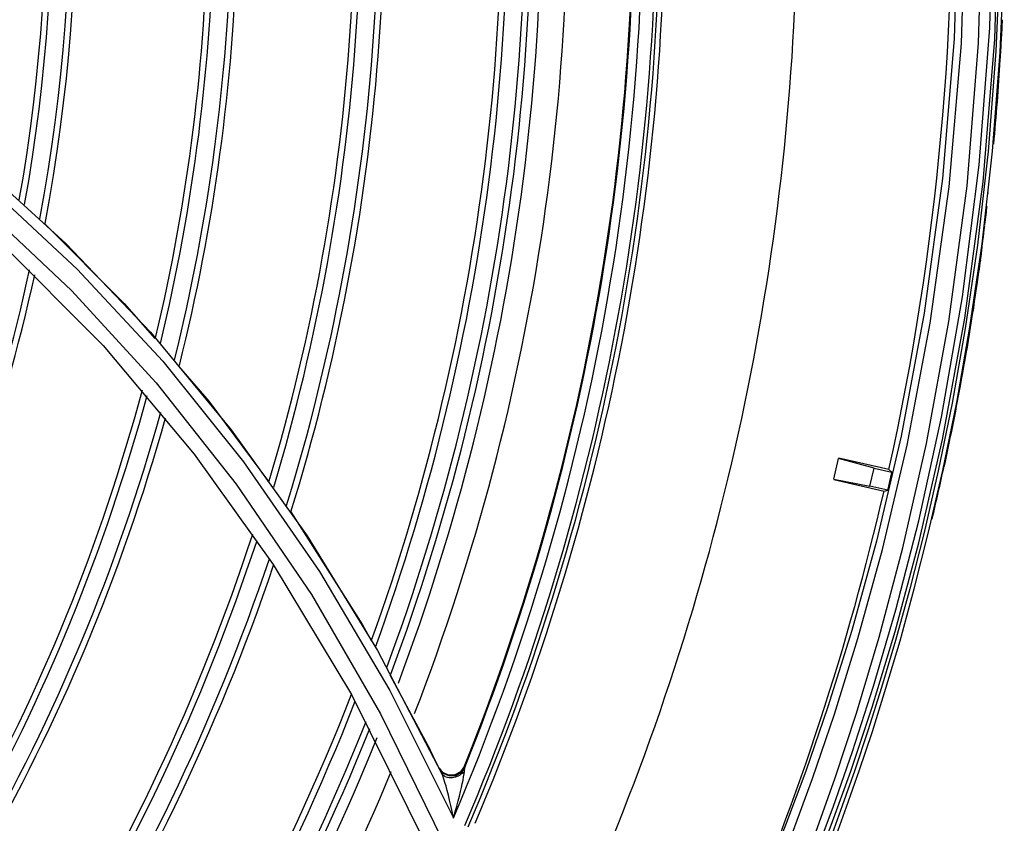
# Model space of a CAD drawing. Extents: x 40.7 to 137.4, y -250.8 to -221.5.
# Tile 296 of 320: x 123.2575 to 123.3393, y -238.0259 to -237.9592. Entities that reach past the tile are written whole.
import ezdxf

# ---------------------------------------------------------------- set-up
doc = ezdxf.new("R2010")
doc.units = 0
doc.header["$MEASUREMENT"] = 0
doc.layers.get('0').update_dxf_attribs({"linetype": 'CONTINUOUS'})

msp = doc.modelspace()

# ---------------------------------------------------------------- linework, layer by layer
at = {"color": 6, "linetype": 'Continuous'}
for p, q in [((123.3389829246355, -237.9533795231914), (123.3386465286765, -237.9618176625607)), ((123.3390084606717, -237.9619017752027), (123.3393484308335, -237.9534182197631)), ((123.3386465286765, -237.9618176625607), (123.3380035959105, -237.9701415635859)), ((123.3383741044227, -237.9701145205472), (123.3390084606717, -237.9619017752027)), ((123.3380035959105, -237.9701415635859), (123.3371196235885, -237.977932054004)), ((123.3375061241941, -237.9778009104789), (123.3383741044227, -237.9701145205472)), ((123.3380422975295, -237.9735978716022), (123.3380432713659, -237.9735881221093)), ((123.3371196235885, -237.977932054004), (123.3361043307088, -237.984843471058)), ((123.3364914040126, -237.9847447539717), (123.3375061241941, -237.9778009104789)), ((123.3341246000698, -237.9922152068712), (123.335880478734, -237.9822048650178)), ((123.3342155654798, -237.9940520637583), (123.3360753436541, -237.9839818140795)), ((123.3361043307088, -237.984843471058), (123.3350053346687, -237.9910478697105)), ((123.3353900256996, -237.9909861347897), (123.3364914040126, -237.9847447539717)), ((123.3342382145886, -237.9966267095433), (123.3353900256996, -237.9909861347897)), ((123.3350053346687, -237.9910478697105), (123.3338561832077, -237.9966597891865)), ((123.332238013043, -238.0008118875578), (123.3341246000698, -237.9922152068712)), ((123.3322414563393, -238.0026567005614), (123.3342155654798, -237.9940520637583)), ((123.3251795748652, -237.9973525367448), (123.3255769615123, -237.9956304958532)), ((123.3285244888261, -237.9964309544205), (123.3255769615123, -237.9956304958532)), ((123.3297558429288, -237.996562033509), (123.3255841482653, -237.9955993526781)), ((123.3281798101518, -237.9979245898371), (123.3285244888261, -237.9964309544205)), ((123.3285244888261, -237.9964309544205), (123.3300141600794, -237.996774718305)), ((123.3300141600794, -237.996774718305), (123.3297558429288, -237.996562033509)), ((123.3338561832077, -237.9966597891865), (123.3326760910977, -238.0017845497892)), ((123.3330568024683, -238.0017685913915), (123.3342382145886, -237.9966267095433)), ((123.3251723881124, -237.997383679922), (123.3293514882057, -237.9983480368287)), ((123.3251795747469, -237.9973525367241), (123.3281798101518, -237.9979245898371)), ((123.3296756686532, -237.9982697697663), (123.3281798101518, -237.9979245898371)), ((123.3293514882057, -237.9983480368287), (123.3296756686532, -237.9982697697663)), ((123.3318653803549, -238.0064690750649), (123.3330568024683, -238.0017685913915))]:
    msp.add_line(p, q, dxfattribs=at)
at = {"color": 155}
for p, q in [((123.2548869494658, -237.9730194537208), (123.2623051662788, -237.9799160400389)), ((123.2556088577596, -237.9773933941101), (123.2644459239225, -237.9862422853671)), ((123.2623051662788, -237.9799160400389), (123.2694028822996, -237.9875463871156)), ((123.26840052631, -237.9851607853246), (123.2750989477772, -237.9932515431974)), ((123.2644459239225, -237.9862422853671), (123.272030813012, -237.9952694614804)), ((123.2694028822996, -237.9875463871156), (123.2761327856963, -237.9959186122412)), ((123.2750989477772, -237.9932515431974), (123.2814020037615, -238.0020607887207)), ((123.272030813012, -237.9952694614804), (123.2785834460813, -238.0044368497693)), ((123.2814020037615, -238.0020607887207), (123.2872497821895, -238.0115776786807)), ((123.2785834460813, -238.0044368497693), (123.2850994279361, -238.0152360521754)), ((123.2872497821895, -238.0115776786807), (123.292580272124, -238.0217816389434)), ((123.2882694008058, -238.0136114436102), (123.2916347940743, -238.0198401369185)), ((123.2850994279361, -238.0152360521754), (123.2913364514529, -238.027827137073)), ((123.2882733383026, -238.0149010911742), (123.2935674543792, -238.0254892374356)), ((123.287508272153, -238.0168481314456), (123.2927144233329, -238.0274548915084)), ((123.2918872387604, -238.0203521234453), (123.2916348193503, -238.0198401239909)), ((123.2921325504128, -238.0208539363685), (123.2918872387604, -238.0203521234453)), ((123.2923843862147, -238.0213735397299), (123.2921325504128, -238.0208539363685)), ((123.2944660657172, -238.0212212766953), (123.2941597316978, -238.021656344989)), ((123.2945047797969, -238.021302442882), (123.2944660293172, -238.0212213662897)), ((123.2944819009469, -238.0216265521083), (123.2945048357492, -238.0213023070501)), ((123.2927195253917, -238.0217869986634), (123.2923843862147, -238.0213735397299)), ((123.2925808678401, -238.0217820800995), (123.2923844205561, -238.0213735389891)), ((123.2926812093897, -238.021706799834), (123.2924002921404, -238.0213606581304)), ((123.2925810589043, -238.021782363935), (123.2925839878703, -238.0217883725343)), ((123.2926040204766, -238.0218191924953), (123.2925839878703, -238.0217883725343)), ((123.2931642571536, -238.0219264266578), (123.2926812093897, -238.021706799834)), ((123.2932024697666, -238.0220068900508), (123.2927195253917, -238.0217869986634)), ((123.2937312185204, -238.0219890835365), (123.2932024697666, -238.0220068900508)), ((123.2939680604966, -238.0220104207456), (123.2938562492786, -238.0220599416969)), ((123.2940707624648, -238.0219535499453), (123.2939680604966, -238.0220104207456)), ((123.2943277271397, -238.0217797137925), (123.2944818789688, -238.0216265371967)), ((123.2944572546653, -238.0218416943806), (123.2944819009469, -238.0216265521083))]:
    msp.add_line(p, q, dxfattribs=at)
at = {"color": 6, "linetype": 'Continuous'}
for points in [[(123.3352333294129, -237.9369776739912), (123.3355330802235, -237.9489424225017), (123.335183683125, -237.9607800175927), (123.334213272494, -237.9723912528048), (123.3326810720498, -237.9835815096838), (123.3307631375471, -237.993776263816), (123.3287145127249, -238.0025010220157), (123.3266630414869, -238.0099323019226), (123.3246865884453, -238.0162564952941), (123.3228420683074, -238.0216067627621), (123.3211653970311, -238.026099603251), (123.3196792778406, -238.0298311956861), (123.3183981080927, -238.0328787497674), (123.3173336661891, -238.0352974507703)], [(123.3189876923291, -238.0335441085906), (123.3202592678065, -238.0304710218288), (123.3217326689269, -238.0267254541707), (123.3233964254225, -238.022226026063), (123.3252279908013, -238.0168793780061), (123.3271887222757, -238.0105832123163), (123.3292264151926, -238.003199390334), (123.3312710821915, -237.9945219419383), (123.3331939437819, -237.9843908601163), (123.3347673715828, -237.9730654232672), (123.3357790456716, -237.9611746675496), (123.3361446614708, -237.9490996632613), (123.3358428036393, -237.936945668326)], [(123.3210862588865, -238.0334969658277), (123.322287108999, -238.0304237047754), (123.3236960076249, -238.0266671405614), (123.3252935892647, -238.022157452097), (123.3270547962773, -238.0167996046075), (123.3289476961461, -238.0104788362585), (123.3309176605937, -238.00306487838), (123.3328853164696, -237.994399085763), (123.3347380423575, -237.9842704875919), (123.3362487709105, -237.9729808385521), (123.3372153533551, -237.9611362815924), (123.3375578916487, -237.9490549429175), (123.3372498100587, -237.9368717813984)], [(123.335880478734, -237.9822048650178), (123.3372719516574, -237.9712399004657), (123.3381384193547, -237.9598717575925), (123.3384238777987, -237.9482425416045), (123.3381164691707, -237.9368262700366)], [(123.3360753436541, -237.9839818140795), (123.3376020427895, -237.9726552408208), (123.338572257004, -237.9608133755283), (123.3389104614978, -237.9486635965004), (123.3386037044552, -237.936800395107)], [(123.3212968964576, -238.0344287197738), (123.322389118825, -238.031747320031), (123.3236648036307, -238.0284876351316), (123.3251146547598, -238.0245867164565), (123.3267245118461, -238.0199708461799), (123.3284734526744, -238.0145473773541), (123.3303286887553, -238.0082039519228), (123.332238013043, -238.0008118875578)], [(123.3326760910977, -238.0017845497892), (123.3314868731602, -238.0064675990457), (123.3303064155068, -238.0107459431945), (123.3291439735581, -238.0146685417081), (123.3280120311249, -238.0182580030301), (123.3269237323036, -238.0215265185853), (123.3258861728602, -238.0244976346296), (123.3249061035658, -238.0271889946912), (123.324000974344, -238.0295852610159), (123.3232148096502, -238.0316031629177), (123.3225674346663, -238.0332239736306)], [(123.3222687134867, -238.0329537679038), (123.3235211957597, -238.0298577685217), (123.3249622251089, -238.0261044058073), (123.3265823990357, -238.0216116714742), (123.3283607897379, -238.0162850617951), (123.3302645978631, -238.0100107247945), (123.3322414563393, -238.0026567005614)], [(123.3229227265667, -238.0333222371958), (123.3235763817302, -238.0316846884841), (123.3243617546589, -238.0296673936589), (123.325264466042, -238.0272760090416), (123.3262469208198, -238.0245764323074), (123.3272887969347, -238.0215907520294), (123.3283812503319, -238.0183067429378), (123.329515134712, -238.0147072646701), (123.330680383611, -238.0107703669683), (123.3318653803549, -238.0064690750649)]]:
    msp.add_lwpolyline(points, dxfattribs=at)
at = {"color": 155}
for points in [[(123.2468590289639, -237.9685833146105), (123.2544680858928, -237.9747627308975), (123.2618180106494, -237.9816824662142), (123.2688555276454, -237.9893505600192), (123.2755223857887, -237.9977717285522), (123.2817586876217, -238.0069436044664), (123.287508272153, -238.0168481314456)], [(123.2540307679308, -237.9711316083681), (123.2613612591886, -237.9777892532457), (123.26840052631, -237.9851607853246)], [(123.2596071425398, -237.9761570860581), (123.266211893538, -237.9827543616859), (123.2687431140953, -237.9856832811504)], [(123.2707221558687, -237.9879732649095), (123.2732418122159, -237.9908888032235), (123.2782017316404, -237.997553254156)], [(123.2761327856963, -237.9959186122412), (123.2824426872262, -238.0050378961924), (123.2882733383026, -238.0149010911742)], [(123.2800508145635, -238.000079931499), (123.2860170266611, -238.0094427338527), (123.2867264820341, -238.0107557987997)], [(123.2945047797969, -238.021302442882), (123.2941982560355, -238.0217372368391), (123.2937312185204, -238.0219890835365)], [(123.2935624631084, -238.0254993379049), (123.2934580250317, -238.0249629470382), (123.2933533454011, -238.0244690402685), (123.2932495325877, -238.0240142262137), (123.2931473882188, -238.0235958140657), (123.2930480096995, -238.0232130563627), (123.2929511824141, -238.022864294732), (123.2928569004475, -238.0225465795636), (123.2927640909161, -238.0222579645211), (123.2926724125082, -238.0220005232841), (123.2925810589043, -238.021782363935)], [(123.2930655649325, -238.0221359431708), (123.2928921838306, -238.0220725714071), (123.2928649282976, -238.0220575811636), (123.2927426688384, -238.0219683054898), (123.2926359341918, -238.0218601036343), (123.2926040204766, -238.0218191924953)], [(123.2938562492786, -238.0220599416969), (123.2937359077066, -238.0221014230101), (123.2936093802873, -238.0221334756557), (123.2934808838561, -238.0221546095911), (123.293351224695, -238.0221640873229), (123.2932144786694, -238.0221599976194), (123.2930655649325, -238.0221359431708)], [(123.2941597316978, -238.021656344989), (123.293692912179, -238.0219083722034), (123.2931642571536, -238.0219264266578)], [(123.2935624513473, -238.0254993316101), (123.2937117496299, -238.0249897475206), (123.2938436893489, -238.0245194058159), (123.2939605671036, -238.02408464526), (123.2940642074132, -238.0236821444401), (123.2941559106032, -238.0233095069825), (123.294236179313, -238.0229668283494), (123.294305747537, -238.022652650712), (123.2943659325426, -238.02236153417), (123.2944169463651, -238.0220906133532), (123.2944572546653, -238.0218416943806)], [(123.2943136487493, -238.0217464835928), (123.2942473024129, -238.0218183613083), (123.2941642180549, -238.0218894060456), (123.2940707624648, -238.0219535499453)]]:
    msp.add_lwpolyline(points, dxfattribs=at)
for radius, start, end in [(0.145948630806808, 349.9193214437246, 14.89186433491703), (0.1464491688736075, 349.7963564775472, 14.77926434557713), (0.147914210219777, 349.4355797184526, 14.44827881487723), (0.1484148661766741, 349.3120170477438, 14.33471210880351), (0.1593775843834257, 346.56959761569, 11.79000477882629), (0.1598781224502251, 346.4428113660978, 11.67135731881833), (0.16134316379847, 346.0709753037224, 11.32293630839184), (0.1618438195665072, 345.9436763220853, 11.20350069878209), (0.1715857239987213, 343.4411825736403, 8.84125532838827), (0.1720862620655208, 343.3113783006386, 8.718045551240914), (0.1735513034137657, 342.9307999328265, 8.35644919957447), (0.174051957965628, 342.8005442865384, 8.232572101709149), (0.1837938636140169, 340.243330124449, 5.78950571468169), (0.1842944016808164, 340.1108522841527, 5.66241151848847), (0.1857594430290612, 339.7225194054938, 5.289589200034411), (0.186260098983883, 339.5896382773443, 5.161923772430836), (0.1871111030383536, 339.4495664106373, 5.013908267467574), (0.1892692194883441, 338.8764043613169, 4.378984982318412), (0.1955239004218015, 336.8454238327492, 3.320208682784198), (0.1947198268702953, 338.0983991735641, 2.836268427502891), (0.1947860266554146, 338.0863084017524, 2.84073863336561), (0.1966428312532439, 336.789112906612, 1.901035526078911), (0.1969382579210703, 336.7851294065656, 1.900087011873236), (0.1973534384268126, 336.9312869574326, 1.089727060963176), (0.2083655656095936, 337.1098218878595, 359.3673597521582), (0.147914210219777, 319.4355797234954, 347.7602932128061), (0.1484148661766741, 319.312017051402, 347.6401345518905), (0.1593775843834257, 316.5695976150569, 344.9651029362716), (0.1598781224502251, 316.4428113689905, 344.8410937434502), (0.16134316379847, 316.0709753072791, 344.4772513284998), (0.1618438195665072, 315.9436763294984, 344.3526378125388), (0.1715857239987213, 313.4411825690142, 341.8980705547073), (0.1720862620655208, 313.3113783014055, 341.7705226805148), (0.1735513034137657, 312.9307999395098, 341.3964415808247), (0.174051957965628, 312.8005442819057, 341.2683695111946), (0.1837938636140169, 310.2433301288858, 338.7502442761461), (0.1842944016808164, 310.1108522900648, 338.6196116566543), (0.1857594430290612, 309.7225194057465, 338.2365964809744), (0.186260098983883, 309.5896382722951, 338.1055035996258), (0.1871111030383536, 325.412308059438, 337.9669892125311), (0.1892692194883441, 325.4121604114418, 337.3015149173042)]:
    msp.add_arc((123.1137926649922, -237.9486063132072), radius, start, end, dxfattribs=at)
at = {"color": 6, "linetype": 'Continuous'}
for centre, radius, start, end in [((123.1137926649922, -237.9486063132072), 0.2212235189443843, 347.4803186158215, 2.00604445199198), ((123.1138450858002, -237.9486065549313), 0.2256064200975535, 356.8729849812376, 357.3093199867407), ((123.1138373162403, -237.9486065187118), 0.2256064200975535, 356.4633128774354, 356.874843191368), ((123.1138385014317, -237.9486065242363), 0.2256064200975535, 354.6757595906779, 356.463295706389), ((123.1138300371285, -237.9486064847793), 0.2256064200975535, 352.9657593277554, 353.1813075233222), ((123.1138297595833, -237.9486064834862), 0.2256064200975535, 353.1829750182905, 353.3535266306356), ((123.1138256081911, -237.9486064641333), 0.2256064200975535, 352.3213006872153, 352.94378497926), ((123.1138490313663, -237.9486065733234), 0.2256064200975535, 352.2229462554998, 352.4933416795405), ((123.1138524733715, -237.9486065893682), 0.2256064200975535, 351.9594649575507, 352.2240384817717), ((123.1138540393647, -237.9486065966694), 0.2256064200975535, 351.7482825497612, 351.9594111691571), ((123.1138558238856, -237.9486066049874), 0.2256064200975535, 349.5297388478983, 351.7470577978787), ((123.1138548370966, -237.9486066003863), 0.2256064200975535, 347.7938228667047, 349.5297832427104), ((123.1138332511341, -237.9486064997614), 0.2256064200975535, 346.6558279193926, 347.8004065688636), ((123.1137926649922, -237.9486063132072), 0.2215218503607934, 347.0446226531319, 347.4410998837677), ((123.1137926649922, -237.9486063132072), 0.2212235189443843, 336.7619070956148, 347.0060444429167)]:
    msp.add_arc(centre, radius, start, end, dxfattribs=at)

doc.saveas('drawing.dxf')
